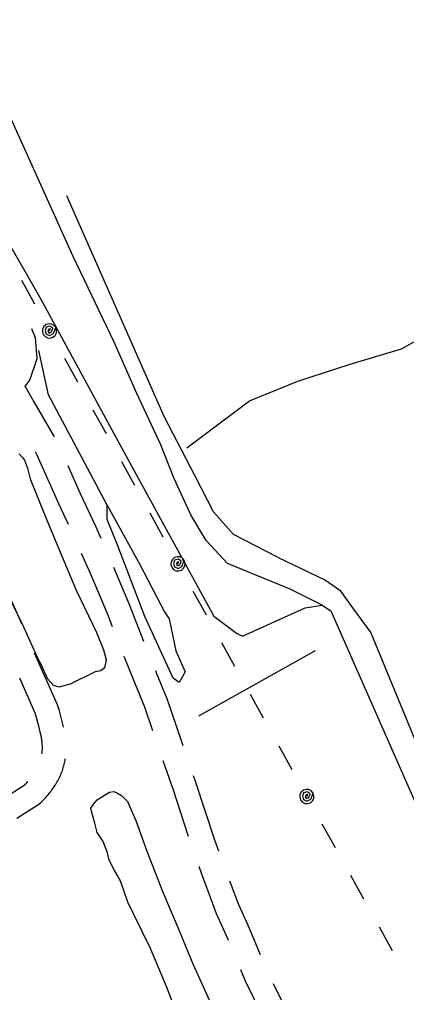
# Model space of a CAD drawing. Extents: x 3172231 to 3210228, y 940198 to 965780.
# Drawn here: x 3183353 to 3183839, y 953089 to 954311 of the extents above; entities that cross this region are included whole.
import ezdxf

# ---------------------------------------------------------------- set-up
doc = ezdxf.new("R2010")
doc.units = 0
for name, color, linetype in [('V-ROAD-CNTR', 7, 'Continuous'), ('V-TOPO-SHOR', 7, 'Continuous'), ('V-UTIL-LINE', 7, 'Continuous')]:
    doc.layers.add(name, color=color, linetype=linetype)

msp = doc.modelspace()

# ---------------------------------------------------------------- linework, layer by layer
at = {"layer": 'V-ROAD-CNTR'}
msp.add_line((3183355.66, 953551.663), (3183315.114, 953643.074), dxfattribs=at)
for points in [[(3183359.776, 953849.467), (3183365.712, 953857.622), (3183375.241, 953884.929), (3183373.135, 953910.971), (3183368.508, 953922.156)], [(3183359.501, 953850.498), (3183370.999, 953830.624), (3183396.432, 953786.458)], [(3183372.484, 953767.928), (3183374.714, 953764.055), (3183401.847, 953702.996), (3183414.068, 953677.013)], [(3183413.618, 953750.383), (3183429.131, 953715.472), (3183448.86, 953673.527), (3183455.038, 953659.375)], [(3183430.519, 953640.558), (3183441.528, 953615.343), (3183463.415, 953563.898), (3183469.368, 953548.425)], [(3183471, 953622.699), (3183491.227, 953575.16), (3183508.581, 953530.046)], [(3183408.228, 953422.208), (3183408.21, 953422.29), (3183406.585, 953429.052), (3183404.843, 953435.787), (3183402.983, 953442.493), (3183400.768, 953449.969), (3183371.879, 953515.098)], [(3183483.853, 953511.141), (3183497.37, 953478.143), (3183509.795, 953447.657), (3183519.888, 953417.904)], [(3183523.698, 953493.013), (3183525.142, 953489.489), (3183537.915, 953458.147), (3183556.316, 953403.905), (3183558, 953399.127)], [(3183381.097, 953388.638), (3183381.119, 953388.788), (3183381.251, 953389.843), (3183381.365, 953390.889), (3183381.46, 953391.942), (3183381.537, 953392.985), (3183381.593, 953394.024), (3183381.633, 953395.088), (3183381.654, 953396.146), (3183381.658, 953397.204), (3183381.643, 953398.263), (3183381.611, 953399.304), (3183381.558, 953400.348), (3183381.487, 953401.41), (3183381.399, 953402.459), (3183381.293, 953403.499), (3183381.166, 953404.553), (3183381.023, 953405.595), (3183380.861, 953406.636), (3183380.682, 953407.676), (3183380.479, 953408.733), (3183380.373, 953409.248), (3183378.978, 953415.536), (3183377.475, 953421.792), (3183375.865, 953428.021), (3183374.145, 953434.221), (3183372.556, 953439.581), (3183353.117, 953483.406)], [(3183408.754, 953374.108), (3183409.106, 953375.507), (3183409.463, 953377.037), (3183409.793, 953378.57), (3183410.101, 953380.121), (3183410.38, 953381.683), (3183410.522, 953382.567)], [(3183532.903, 953380.082), (3183545.393, 953344.644), (3183564.895, 953285.343)], [(3183349.674, 953307.703), (3183377.322, 953325.337), (3183379.607, 953327.439), (3183380.998, 953328.759), (3183382.379, 953330.118), (3183383.735, 953331.501), (3183385.06, 953332.902), (3183386.36, 953334.323), (3183387.633, 953335.766), (3183388.886, 953337.234), (3183390.111, 953338.726), (3183391.305, 953340.228), (3183392.48, 953341.762), (3183393.628, 953343.316), (3183394.747, 953344.888), (3183395.834, 953346.473), (3183396.901, 953348.085), (3183397.937, 953349.717), (3183398.942, 953351.36), (3183399.918, 953353.023), (3183400.864, 953354.698), (3183401.784, 953356.395), (3183402.673, 953358.105), (3183403.536, 953359.839), (3183404.363, 953361.582), (3183405.146, 953363.302), (3183405.738, 953364.653), (3183406.394, 953366.442), (3183406.91, 953367.927), (3183407.404, 953369.432), (3183407.867, 953370.934), (3183408.305, 953372.442), (3183408.685, 953373.845)], [(3183279.426, 953299.876), (3183307.715, 953316.525), (3183358.958, 953349.207), (3183359.125, 953349.361), (3183360.152, 953350.335), (3183361.147, 953351.314), (3183362.125, 953352.311), (3183363.09, 953353.332), (3183363.466, 953353.743)], [(3183571.296, 953361.401), (3183573.793, 953354.316), (3183598.403, 953279.481), (3183603.128, 953266.611)], [(3183578.147, 953247.608), (3183581.659, 953238.042), (3183589.553, 953216.535), (3183600.179, 953187.988), (3183612.507, 953160.502), (3183614.959, 953154.684)], [(3183616.913, 953229.062), (3183617.693, 953226.937), (3183627.953, 953199.372), (3183640.019, 953172.468), (3183655.104, 953136.68)], [(3183630.496, 953117.824), (3183636.547, 953103.469), (3183656.184, 953063.493), (3183673.083, 953027.375)], [(3183671.557, 953100.241), (3183683.236, 953076.465), (3183714.386, 953009.886)]]:
    msp.add_lwpolyline(points, dxfattribs=at)
at = {"layer": 'V-TOPO-SHOR'}
msp.add_line((3183578.069, 953436.182), (3183725.01, 953518.135), dxfattribs=at)
for points in [[(3182702.878, 955192.044), (3182749.192, 955106.034), (3182827.584, 954966.26), (3183030.637, 954582.808), (3183151.764, 954357.033), (3183379.835, 953959.202), (3183486.717, 953762.094), (3183597.169, 953561.399), (3183625.747, 953539.854), (3183632.896, 953536.257), (3183711.722, 953571.852), (3183733.204, 953575.378), (3183743.924, 953568.194), (3184028.647, 952923.274), (3184099.801, 952751.307), (3184106.942, 952744.132), (3184003.116, 952730.072), (3183920.836, 952744.592), (3183913.687, 952748.188), (3183899.433, 952773.276), (3183895.889, 952787.601), (3183895.916, 952798.338)], [(3183733.204, 953575.378), (3183692.99, 953595.162), (3183614.332, 953627.567), (3183587.561, 953656.265), (3183567.956, 953688.524), (3183546.598, 953735.104), (3183530.594, 953776.302), (3183500.332, 953840.798), (3183471.86, 953905.29), (3183420.231, 954012.787), (3183199.544, 954501.863)], [(3183676.944, 953635.3), (3183621.73, 953663.97), (3183596.834, 953692.565), (3183573.761, 953737.206), (3183534.712, 953812.204), (3183412.345, 954088.928)], [(3183563.149, 953772.9), (3183641.762, 953831.557), (3183702.458, 953856.374), (3183768.494, 953877.611), (3183832.744, 953897.069), (3183893.461, 953930.802)], [(3183462.919, 953700.564), (3183389.38, 953839.283), (3183376.991, 953894.788)], [(3183352.294, 953765.044), (3183356.841, 953760.634), (3183358.993, 953757.339), (3183362.831, 953747.255), (3183366.2, 953733.683), (3183385.636, 953686.105), (3183401.872, 953646.86), (3183423.88, 953594.017), (3183449.818, 953540.921), (3183458.569, 953518.999), (3183461.948, 953506.516), (3183459.892, 953496.706), (3183455.053, 953492.819), (3183448.049, 953491.355), (3183416.454, 953475.923), (3183402.88, 953472.335), (3183395.47, 953474.152), (3183388.556, 953482.297), (3183386.197, 953486.905), (3183382.349, 953496.115)], [(3183462.919, 953700.564), (3183504.094, 953626.314), (3183534.886, 953566.885), (3183540.884, 953558.181), (3183549.402, 953517.657), (3183560.854, 953491.369), (3183553.486, 953478.111), (3183546.052, 953483.321), (3183510.283, 953561.03), (3183476.485, 953649.708), (3183462.993, 953682.796), (3183462.919, 953700.564)], [(3183676.944, 953635.3), (3183737.507, 953606.616), (3183755.31, 953594.089), (3183767.749, 953576.224), (3183794.411, 953540.491), (3183927.364, 953217.374), (3183950.42, 953165.599), (3184141.986, 952746.036)], [(3183382.349, 953496.115), (3183373.342, 953514.108), (3183358.143, 953547.448), (3183327.063, 953611.294)], [(3183546.402, 953073.489), (3183537.659, 953096.505), (3183517.353, 953144.305), (3183496.56, 953186.873), (3183489.06, 953202.45), (3183483.95, 953216.911), (3183479.266, 953230.061), (3183472.387, 953241.919), (3183465.735, 953254.866), (3183463.638, 953264.06), (3183458.09, 953278.308), (3183450.553, 953289.953), (3183446.963, 953303.31), (3183443.576, 953314.699), (3183442.533, 953320.169), (3183446.3, 953325.813), (3183450.496, 953330.798), (3183459.505, 953336.829), (3183465.87, 953340.266), (3183471.558, 953341.087), (3183475.91, 953339.299), (3183481.126, 953336.412), (3183488.478, 953328.48), (3183498.964, 953305.014), (3183513.021, 953266.442), (3183532.856, 953214.93), (3183552.949, 953167.566), (3183570.685, 953125.029), (3183593.377, 953075.238)]]:
    msp.add_lwpolyline(points, dxfattribs=at)
at = {"layer": 'V-UTIL-LINE'}
for points in [[(3183355.346, 953983.365), (3183371.774, 953953.597)], [(3183390.608, 953919.466), (3183391.888, 953922.043), (3183389.588, 953921.696), (3183388.428, 953919.207), (3183390.118, 953916.815), (3183393.167, 953918.314), (3183394.577, 953922.785), (3183391.146, 953925.322), (3183386.417, 953924.19), (3183384.929, 953919.86), (3183386.188, 953915.571), (3183390.674, 953913.799), (3183395.642, 953916.171), (3183398.488, 953923.815), (3183396.224, 953926.499), (3183393.105, 953928.113), (3183389.606, 953928.41), (3183386.259, 953927.346), (3183383.575, 953925.082), (3183381.961, 953921.963), (3183381.664, 953918.464), (3183382.728, 953915.118), (3183384.992, 953912.433), (3183388.111, 953910.819), (3183391.61, 953910.522), (3183394.956, 953911.586), (3183397.641, 953913.85), (3183399.255, 953916.969), (3183399.552, 953920.468), (3183398.488, 953923.815)], [(3183409.461, 953885.306), (3183425.888, 953855.538)], [(3183445.214, 953820.517), (3183461.641, 953790.749)], [(3183480.967, 953755.729), (3183497.394, 953725.961)], [(3183516.721, 953690.94), (3183533.148, 953661.172)], [(3183551.984, 953627.04), (3183553.264, 953629.616), (3183550.964, 953629.269), (3183549.804, 953626.78), (3183551.494, 953624.389), (3183554.543, 953625.888), (3183555.953, 953630.359), (3183552.522, 953632.896), (3183547.793, 953631.764), (3183546.305, 953627.434), (3183547.564, 953623.144), (3183552.05, 953621.373), (3183557.018, 953623.745), (3183559.864, 953631.388), (3183557.6, 953634.073), (3183554.481, 953635.687), (3183550.982, 953635.984), (3183547.635, 953634.92), (3183544.951, 953632.656), (3183543.337, 953629.537), (3183543.04, 953626.038), (3183544.104, 953622.691), (3183546.368, 953620.007), (3183549.487, 953618.393), (3183552.986, 953618.096), (3183556.332, 953619.16), (3183559.017, 953621.424), (3183560.631, 953624.543), (3183560.928, 953628.042), (3183559.864, 953631.388)], [(3183570.835, 953592.881), (3183580.684, 953575.033), (3183587.292, 953563.129)], [(3183606.706, 953528.156), (3183623.208, 953498.429)], [(3183642.622, 953463.457), (3183659.124, 953433.73)], [(3183678.538, 953398.757), (3183695.04, 953369.03)], [(3183713.961, 953334.946), (3183715.235, 953337.526), (3183712.935, 953337.173), (3183711.782, 953334.681), (3183713.477, 953332.294), (3183716.523, 953333.801), (3183717.922, 953338.275), (3183714.485, 953340.804), (3183709.758, 953339.66), (3183708.281, 953335.326), (3183709.551, 953331.04), (3183714.042, 953329.279), (3183719.004, 953331.664), (3183721.83, 953339.314), (3183719.559, 953341.993), (3183716.436, 953343.599), (3183712.936, 953343.888), (3183709.593, 953342.815), (3183706.914, 953340.545), (3183705.308, 953337.422), (3183705.02, 953333.922), (3183706.092, 953330.578), (3183708.363, 953327.899), (3183711.486, 953326.293), (3183714.986, 953326.005), (3183718.329, 953327.077), (3183721.008, 953329.348), (3183722.614, 953332.471), (3183722.903, 953335.971), (3183721.83, 953339.314)], [(3183732.897, 953300.833), (3183749.399, 953271.106)], [(3183768.813, 953236.133), (3183785.315, 953206.406)], [(3183804.729, 953171.434), (3183821.231, 953141.707)]]:
    msp.add_lwpolyline(points, dxfattribs=at)

doc.saveas('drawing.dxf')
